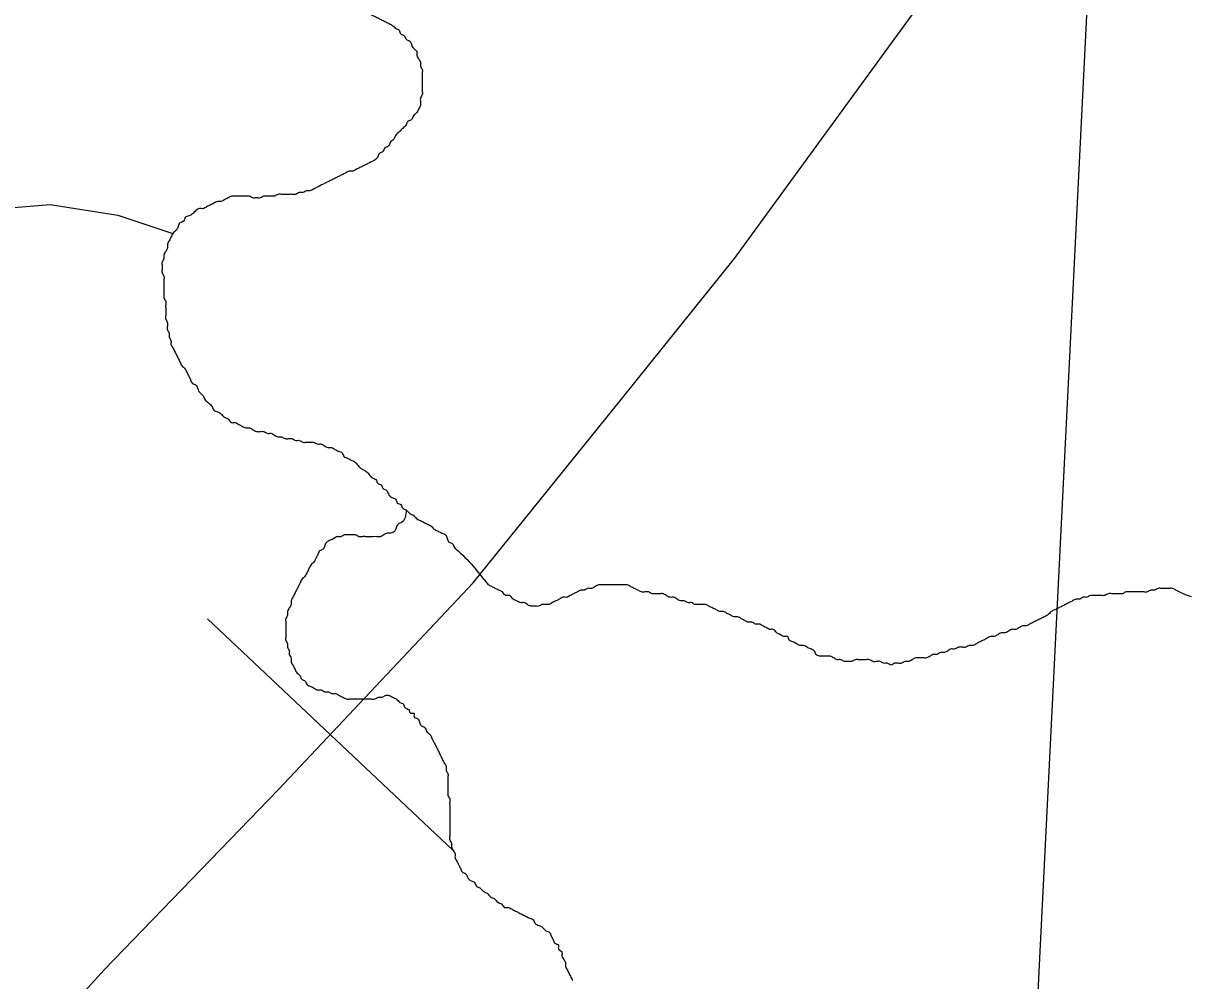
# Model space of a CAD drawing. Extents: x 813775 to 1157140, y 1757555 to 1979907.
# Drawn here: x 1040807 to 1042636, y 1868987 to 1870486 of the extents above; entities that cross this region are included whole.
import ezdxf

# ---------------------------------------------------------------- set-up
doc = ezdxf.new("R2010")
doc.units = 0
for name, color, linetype in [('Level 35', 7, 'Continuous'), ('Level 40', 7, 'Continuous'), ('Level 5', 7, 'Continuous')]:
    doc.layers.add(name, color=color, linetype=linetype)

msp = doc.modelspace()

# ---------------------------------------------------------------- linework, layer by layer
at = {"layer": 'Level 35'}
msp.add_lwpolyline([(1040247.1, 1869809.6), (1040288.4, 1869833.6), (1040330.2, 1869836.4), (1040397.1, 1869811.3), (1040483.6, 1869775), (1040581.2, 1869769.4), (1040625.9, 1869775), (1040659.3, 1869802.9), (1040664.9, 1869847.6), (1040656.6, 1869903.4), (1040648.2, 1869964.8), (1040653.8, 1870065.2), (1040667.7, 1870123.8), (1040720.7, 1870176.9), (1040779.3, 1870196.4), (1040849, 1870202), (1040955, 1870185.2), (1041041.1, 1870156.6)], dxfattribs=at)
for points in [[(1041339.6, 1870770.6), (1041334, 1870767.8), (1041328.4, 1870767.8), (1041322.9, 1870765), (1041317.3, 1870762.2), (1041311.7, 1870762.2), (1041306.1, 1870759.4), (1041300.5, 1870759.4), (1041295, 1870756.6), (1041289.4, 1870753.9), (1041283.8, 1870751.1), (1041278.2, 1870748.3), (1041272.6, 1870745.5), (1041267.1, 1870742.7), (1041261.5, 1870739.9), (1041255.9, 1870734.3), (1041250.3, 1870731.5), (1041244.7, 1870728.7), (1041239.2, 1870723.2), (1041233.6, 1870723.2), (1041228, 1870717.6), (1041222.4, 1870714.8), (1041216.9, 1870712), (1041214.1, 1870706.4), (1041208.5, 1870703.6), (1041202.9, 1870698), (1041200.1, 1870692.5), (1041194.5, 1870686.9), (1041191.7, 1870681.3), (1041186.2, 1870675.7), (1041186.2, 1870670.1), (1041183.4, 1870664.5), (1041180.6, 1870659), (1041177.8, 1870653.4), (1041177.8, 1870647.8), (1041175, 1870642.2), (1041172.2, 1870636.6), (1041172.2, 1870631.1), (1041172.2, 1870625.5), (1041169.4, 1870619.9), (1041169.4, 1870614.3), (1041166.6, 1870608.7), (1041166.6, 1870603.2), (1041166.6, 1870597.6), (1041166.6, 1870592), (1041166.6, 1870586.4), (1041166.6, 1870580.8), (1041166.6, 1870575.2), (1041169.4, 1870569.7), (1041169.4, 1870564.1), (1041175, 1870558.5), (1041177.8, 1870552.9), (1041180.6, 1870547.3), (1041183.4, 1870541.8), (1041189, 1870539), (1041194.5, 1870536.2), (1041200.1, 1870533.4), (1041205.7, 1870530.6), (1041211.3, 1870530.6), (1041216.9, 1870530.6), (1041222.4, 1870530.6), (1041228, 1870527.8), (1041233.6, 1870525), (1041239.2, 1870525), (1041244.7, 1870522.2), (1041250.3, 1870519.4), (1041255.9, 1870519.4), (1041261.5, 1870519.4), (1041267.1, 1870519.4), (1041272.6, 1870519.4), (1041278.2, 1870519.4), (1041283.8, 1870519.4), (1041289.4, 1870516.6), (1041295, 1870516.6), (1041300.5, 1870516.6), (1041306.1, 1870513.8), (1041311.7, 1870513.8), (1041317.3, 1870511.1), (1041322.9, 1870511.1), (1041328.4, 1870508.3), (1041334, 1870508.3), (1041339.6, 1870505.5), (1041345.2, 1870502.7), (1041350.7, 1870499.9), (1041356.3, 1870497.1), (1041361.9, 1870494.3), (1041367.5, 1870491.5), (1041373.1, 1870488.7), (1041378.6, 1870485.9), (1041384.2, 1870483.1), (1041389.8, 1870477.6)], [(1041389.8, 1870477.6), (1041395.4, 1870474.8), (1041398.2, 1870469.2), (1041403.7, 1870466.4), (1041406.5, 1870460.8), (1041412.1, 1870458), (1041414.9, 1870452.4), (1041417.7, 1870446.9), (1041423.3, 1870441.3), (1041423.3, 1870435.7), (1041426.1, 1870430.1), (1041428.9, 1870424.5), (1041428.9, 1870419), (1041431.6, 1870413.4), (1041431.6, 1870407.8), (1041431.6, 1870402.2), (1041431.6, 1870396.6), (1041431.6, 1870391), (1041431.6, 1870385.5), (1041431.6, 1870379.9), (1041431.6, 1870374.3), (1041428.9, 1870368.7), (1041428.9, 1870363.1), (1041428.9, 1870357.6), (1041426.1, 1870352), (1041423.3, 1870346.4), (1041417.7, 1870340.8), (1041414.9, 1870335.2), (1041409.3, 1870332.4), (1041406.5, 1870326.9), (1041401, 1870321.3), (1041395.4, 1870315.7), (1041389.8, 1870310.1), (1041387, 1870304.5), (1041381.4, 1870299), (1041378.6, 1870293.4), (1041373.1, 1870290.6), (1041370.3, 1870285), (1041364.7, 1870282.2), (1041361.9, 1870276.6), (1041356.3, 1870271), (1041350.7, 1870268.3), (1041345.2, 1870265.5), (1041339.6, 1870262.7), (1041334, 1870259.9), (1041328.4, 1870257.1), (1041322.9, 1870254.3), (1041317.3, 1870254.3), (1041311.7, 1870251.5), (1041306.1, 1870248.7), (1041300.5, 1870245.9), (1041295, 1870243.1), (1041289.4, 1870240.3), (1041283.8, 1870237.6), (1041278.2, 1870234.8), (1041272.6, 1870232), (1041267.1, 1870229.2), (1041261.5, 1870226.4), (1041255.9, 1870223.6), (1041250.3, 1870223.6), (1041244.7, 1870220.8), (1041239.2, 1870220.8), (1041233.6, 1870218), (1041228, 1870218), (1041222.4, 1870218), (1041216.9, 1870218), (1041211.3, 1870218), (1041205.7, 1870218), (1041200.1, 1870215.2), (1041194.5, 1870215.2), (1041189, 1870215.2), (1041183.4, 1870215.2), (1041177.8, 1870212.4), (1041172.2, 1870212.4), (1041166.6, 1870212.4), (1041161.1, 1870215.2), (1041155.5, 1870215.2), (1041149.9, 1870215.2), (1041144.3, 1870215.2), (1041138.7, 1870215.2), (1041133.2, 1870215.2), (1041127.6, 1870212.4), (1041122, 1870209.6), (1041116.4, 1870206.9), (1041110.9, 1870206.9), (1041105.3, 1870204.1), (1041099.7, 1870201.3), (1041094.1, 1870198.5), (1041088.5, 1870195.7), (1041083, 1870195.7), (1041077.4, 1870192.9)], [(1041077.4, 1870192.9), (1041071.8, 1870187.3), (1041066.2, 1870184.5), (1041060.6, 1870181.7), (1041057.9, 1870176.2), (1041052.3, 1870173.4), (1041049.5, 1870167.8), (1041046.7, 1870162.2), (1041041.1, 1870156.6), (1041038.3, 1870151), (1041035.5, 1870145.5), (1041032.7, 1870139.9), (1041032.7, 1870134.3), (1041030, 1870128.7), (1041027.2, 1870123.1), (1041027.2, 1870117.5), (1041024.4, 1870112), (1041024.4, 1870106.4), (1041024.4, 1870100.8), (1041024.4, 1870095.2), (1041027.2, 1870089.6), (1041027.2, 1870084.1), (1041027.2, 1870078.5), (1041027.2, 1870072.9), (1041027.2, 1870067.3), (1041027.2, 1870061.7), (1041027.2, 1870056.2), (1041030, 1870050.6), (1041030, 1870045), (1041030, 1870039.4), (1041030, 1870033.8), (1041030, 1870028.2), (1041030, 1870022.7), (1041032.7, 1870017.1), (1041032.7, 1870011.5), (1041032.7, 1870005.9), (1041035.5, 1870000.3), (1041035.5, 1869994.8), (1041038.3, 1869989.2), (1041038.3, 1869983.6), (1041041.1, 1869978), (1041043.9, 1869972.4), (1041046.7, 1869966.8), (1041049.5, 1869961.3), (1041052.3, 1869955.7), (1041055.1, 1869950.1), (1041060.6, 1869944.5), (1041063.4, 1869938.9), (1041066.2, 1869933.4), (1041069, 1869927.8), (1041071.8, 1869922.2), (1041077.4, 1869919.4), (1041080.2, 1869913.8), (1041083, 1869908.2), (1041088.5, 1869902.7), (1041091.3, 1869897.1), (1041096.9, 1869891.5), (1041102.5, 1869885.9), (1041105.3, 1869880.3), (1041110.9, 1869877.5), (1041116.4, 1869874.7), (1041122, 1869869.2), (1041127.6, 1869866.4), (1041133.2, 1869860.8), (1041138.7, 1869860.8), (1041144.3, 1869858), (1041149.9, 1869855.2), (1041155.5, 1869852.4), (1041161.1, 1869852.4), (1041166.6, 1869849.6), (1041172.2, 1869846.8), (1041177.8, 1869846.8), (1041183.4, 1869846.8), (1041189, 1869844), (1041194.5, 1869844), (1041200.1, 1869841.3), (1041205.7, 1869838.5), (1041211.3, 1869838.5), (1041216.9, 1869835.7), (1041222.4, 1869835.7), (1041228, 1869835.7), (1041233.6, 1869832.9), (1041239.2, 1869832.9), (1041244.7, 1869830.1), (1041250.3, 1869830.1), (1041255.9, 1869830.1), (1041261.5, 1869830.1), (1041267.1, 1869827.3), (1041272.6, 1869827.3), (1041278.2, 1869824.5), (1041283.8, 1869821.7)], [(1041283.8, 1869821.7), (1041289.4, 1869821.7), (1041295, 1869818.9), (1041300.5, 1869816.1), (1041306.1, 1869813.4), (1041308.9, 1869807.8), (1041314.5, 1869805), (1041320.1, 1869802.2), (1041325.6, 1869799.4), (1041331.2, 1869793.8), (1041336.8, 1869788.2), (1041342.4, 1869785.4), (1041348, 1869779.9), (1041353.5, 1869774.3), (1041359.1, 1869771.5), (1041361.9, 1869765.9), (1041367.5, 1869763.1), (1041370.3, 1869757.5), (1041375.9, 1869754.7), (1041378.6, 1869749.2), (1041384.2, 1869743.6), (1041389.8, 1869740.8), (1041392.6, 1869735.2), (1041398.2, 1869732.4), (1041401, 1869726.8), (1041406.5, 1869724), (1041412.1, 1869718.5), (1041417.7, 1869715.7), (1041423.3, 1869710.1), (1041428.9, 1869707.3), (1041434.4, 1869704.5), (1041440, 1869701.7), (1041445.6, 1869698.9), (1041451.2, 1869693.3), (1041456.7, 1869690.6), (1041462.3, 1869687.8), (1041467.9, 1869685), (1041470.7, 1869679.4), (1041473.5, 1869673.8), (1041479.1, 1869671), (1041481.9, 1869665.4), (1041484.6, 1869662.6), (1041534.9, 1869606.8)], [(1041406.5, 1869724), (1041399.3, 1869704.5), (1041393.7, 1869701.7), (1041390.9, 1869696.1), (1041388.1, 1869690.6), (1041382.5, 1869687.8), (1041377, 1869687.8), (1041371.4, 1869685), (1041365.8, 1869682.2), (1041360.2, 1869682.2), (1041354.6, 1869682.2), (1041349.1, 1869682.2), (1041343.5, 1869682.2), (1041337.9, 1869682.2), (1041332.3, 1869682.2), (1041326.7, 1869685), (1041321.2, 1869685), (1041315.6, 1869685), (1041310, 1869685), (1041304.4, 1869682.2), (1041298.9, 1869682.2), (1041293.3, 1869679.4), (1041287.7, 1869676.6), (1041282.1, 1869673.8), (1041279.3, 1869668.2), (1041276.5, 1869662.7), (1041271, 1869659.9), (1041268.2, 1869654.3), (1041265.4, 1869648.7), (1041262.6, 1869643.1), (1041257, 1869637.5), (1041254.2, 1869632), (1041251.4, 1869626.4), (1041248.6, 1869620.8), (1041243.1, 1869615.2), (1041240.3, 1869609.6), (1041237.5, 1869604), (1041234.7, 1869598.5), (1041231.9, 1869592.9), (1041229.1, 1869587.3), (1041226.3, 1869581.7), (1041226.3, 1869576.1), (1041223.5, 1869570.6), (1041220.7, 1869565), (1041220.7, 1869559.4), (1041218, 1869553.8), (1041218, 1869548.2), (1041218, 1869542.6), (1041218, 1869537.1), (1041218, 1869531.5), (1041218, 1869525.9), (1041218, 1869520.3), (1041220.7, 1869514.7), (1041220.7, 1869509.2), (1041223.5, 1869503.6), (1041223.5, 1869498), (1041226.3, 1869492.4), (1041226.3, 1869486.8), (1041229.1, 1869481.2), (1041231.9, 1869475.7), (1041234.7, 1869470.1), (1041240.3, 1869464.5), (1041243.1, 1869458.9), (1041248.6, 1869456.1), (1041251.4, 1869450.5), (1041257, 1869447.8), (1041262.6, 1869445), (1041268.2, 1869442.2), (1041273.7, 1869442.2), (1041279.3, 1869439.4), (1041284.9, 1869439.4), (1041290.5, 1869436.6), (1041296.1, 1869436.6), (1041301.6, 1869433.8), (1041307.2, 1869431), (1041312.8, 1869428.2), (1041318.4, 1869428.2), (1041324, 1869428.2), (1041329.5, 1869428.2), (1041335.1, 1869428.2), (1041340.7, 1869428.2), (1041346.3, 1869428.2), (1041351.9, 1869428.2), (1041357.4, 1869428.2), (1041363, 1869431), (1041368.6, 1869431), (1041374.2, 1869433.8), (1041379.7, 1869433.8), (1041385.3, 1869431), (1041390.9, 1869428.2), (1041396.5, 1869422.6)], [(1041618.5, 1869576.1), (1041613, 1869573.3), (1041607.4, 1869573.3), (1041601.8, 1869573.3), (1041596.2, 1869576.1), (1041590.6, 1869578.9), (1041585.1, 1869578.9), (1041579.5, 1869581.7), (1041573.9, 1869584.5), (1041568.3, 1869590.1), (1041562.7, 1869590.1), (1041557.2, 1869595.7), (1041551.6, 1869598.5), (1041546, 1869601.2), (1041540.4, 1869604), (1041534.9, 1869606.8)], [(1042115.1, 1869489.6), (1042109.5, 1869489.6), (1042103.9, 1869486.8), (1042098.3, 1869486.8), (1042092.7, 1869486.8), (1042087.2, 1869489.6), (1042081.6, 1869489.6), (1042076, 1869492.4), (1042070.4, 1869495.2), (1042064.8, 1869495.2), (1042059.3, 1869495.2), (1042053.7, 1869495.2), (1042048.1, 1869498), (1042045.3, 1869503.6), (1042039.7, 1869506.4), (1042034.2, 1869509.2), (1042028.6, 1869511.9), (1042023, 1869511.9), (1042017.4, 1869514.7), (1042011.8, 1869517.5), (1042006.3, 1869520.3), (1042003.5, 1869525.9), (1041997.9, 1869525.9), (1041992.3, 1869528.7), (1041986.7, 1869531.5), (1041981.2, 1869537.1), (1041975.6, 1869537.1), (1041970, 1869539.9), (1041964.4, 1869542.6), (1041958.8, 1869545.4), (1041953.3, 1869545.4), (1041947.7, 1869548.2), (1041942.1, 1869548.2), (1041936.5, 1869551), (1041931, 1869553.8), (1041925.4, 1869556.6), (1041919.8, 1869556.6), (1041914.2, 1869559.4), (1041908.6, 1869562.2), (1041903.1, 1869565), (1041897.5, 1869565), (1041891.9, 1869567.8), (1041886.3, 1869570.5), (1041880.7, 1869573.3), (1041875.2, 1869576.1), (1041869.6, 1869576.1), (1041864, 1869576.1), (1041858.4, 1869576.1), (1041852.8, 1869578.9), (1041847.3, 1869578.9), (1041841.7, 1869581.7), (1041836.1, 1869581.7), (1041830.5, 1869584.5), (1041825, 1869587.3), (1041819.4, 1869587.3), (1041813.8, 1869590.1), (1041808.2, 1869592.9), (1041802.6, 1869592.9), (1041797.1, 1869592.9), (1041791.5, 1869592.9), (1041785.9, 1869595.7), (1041780.3, 1869595.7), (1041774.7, 1869595.7), (1041769.2, 1869598.5), (1041763.6, 1869601.2), (1041758, 1869604), (1041752.4, 1869606.8), (1041746.8, 1869606.8), (1041741.3, 1869606.8), (1041735.7, 1869606.8), (1041730.1, 1869606.8), (1041724.5, 1869606.8), (1041719, 1869606.8), (1041713.4, 1869606.8), (1041707.8, 1869606.8), (1041702.2, 1869604), (1041696.6, 1869601.2), (1041691.1, 1869601.2), (1041685.5, 1869598.5), (1041679.9, 1869598.5), (1041674.3, 1869595.7), (1041668.7, 1869592.9), (1041663.2, 1869590.1), (1041657.6, 1869587.3), (1041652, 1869587.3), (1041646.4, 1869584.5), (1041640.9, 1869581.7), (1041635.3, 1869578.9), (1041629.7, 1869576.1), (1041624.1, 1869576.1), (1041618.5, 1869576.1)], [(1042636.1, 1869588.1), (1042611.6, 1869598.5), (1042606, 1869601.2), (1042600.4, 1869601.2), (1042594.8, 1869601.2), (1042589.3, 1869601.2), (1042583.7, 1869601.2), (1042578.1, 1869598.5), (1042572.5, 1869598.5), (1042566.9, 1869595.7), (1042561.4, 1869595.7), (1042555.8, 1869595.7), (1042550.2, 1869595.7), (1042544.6, 1869595.7), (1042539.1, 1869595.7), (1042533.5, 1869595.7), (1042527.9, 1869592.9), (1042522.3, 1869592.9), (1042516.7, 1869592.9), (1042511.2, 1869592.9), (1042505.6, 1869592.9), (1042500, 1869590.1), (1042494.4, 1869590.1), (1042488.8, 1869590.1), (1042483.3, 1869590.1), (1042477.7, 1869590.1), (1042472.1, 1869587.3), (1042466.5, 1869587.3), (1042460.9, 1869584.5), (1042455.4, 1869584.5), (1042449.8, 1869581.7), (1042444.2, 1869578.9), (1042438.6, 1869576.1), (1042433.1, 1869573.3), (1042427.5, 1869570.5), (1042421.9, 1869567.8), (1042416.3, 1869565), (1042410.7, 1869559.4), (1042405.2, 1869556.6), (1042399.6, 1869553.8), (1042394, 1869551), (1042388.4, 1869548.2), (1042382.8, 1869545.4), (1042377.3, 1869542.6), (1042371.7, 1869542.6), (1042366.1, 1869539.9), (1042360.5, 1869537.1), (1042354.9, 1869537.1), (1042349.4, 1869534.3), (1042343.8, 1869531.5), (1042338.2, 1869531.5), (1042332.6, 1869528.7), (1042327.1, 1869525.9), (1042321.5, 1869525.9), (1042315.9, 1869523.1), (1042310.3, 1869520.3), (1042304.7, 1869517.5), (1042299.2, 1869514.7), (1042293.6, 1869511.9), (1042288, 1869511.9), (1042282.4, 1869509.2), (1042276.8, 1869509.2), (1042271.3, 1869509.2), (1042265.7, 1869506.4), (1042260.1, 1869506.4), (1042254.5, 1869503.6), (1042249, 1869500.8), (1042243.4, 1869500.8), (1042237.8, 1869498), (1042232.2, 1869498), (1042226.6, 1869495.2), (1042221.1, 1869492.4), (1042215.5, 1869492.4), (1042209.9, 1869492.4), (1042204.3, 1869492.4), (1042198.7, 1869489.6), (1042193.2, 1869486.8), (1042187.6, 1869486.8), (1042182, 1869484), (1042176.4, 1869484), (1042170.8, 1869484), (1042165.3, 1869481.2), (1042159.7, 1869484), (1042154.1, 1869484), (1042148.5, 1869486.8), (1042143, 1869486.8), (1042137.4, 1869486.8), (1042131.8, 1869489.6), (1042126.2, 1869489.6), (1042120.6, 1869489.6), (1042115.1, 1869489.6)], [(1041396.5, 1869422.6), (1041402.1, 1869419.8), (1041404.9, 1869414.3), (1041410.4, 1869411.5), (1041413.2, 1869405.9), (1041418.8, 1869405.9), (1041418.8, 1869400.3), (1041424.4, 1869397.5), (1041427.2, 1869391.9), (1041430, 1869386.4), (1041435.5, 1869383.6), (1041438.3, 1869378), (1041443.9, 1869372.4), (1041446.7, 1869366.8), (1041449.5, 1869361.2), (1041452.3, 1869355.7), (1041455.1, 1869350.1), (1041457.9, 1869344.5), (1041460.6, 1869338.9), (1041463.4, 1869333.3), (1041466.2, 1869327.8), (1041469, 1869322.2), (1041469, 1869316.6), (1041471.8, 1869311), (1041471.8, 1869305.4), (1041471.8, 1869299.8), (1041471.8, 1869294.3), (1041471.8, 1869288.7), (1041471.8, 1869283.1), (1041471.8, 1869277.5), (1041474.6, 1869271.9), (1041474.6, 1869266.4), (1041474.6, 1869260.8), (1041474.6, 1869255.2), (1041474.6, 1869249.6), (1041474.6, 1869244), (1041474.6, 1869235.7), (1041474.6, 1869230.1), (1041474.6, 1869224.5), (1041474.6, 1869218.9), (1041474.6, 1869213.3), (1041474.6, 1869207.7), (1041477.4, 1869202.2), (1041477.4, 1869196.6), (1041480.2, 1869191), (1041483, 1869185.4), (1041483, 1869179.8), (1041485.7, 1869174.3), (1041488.5, 1869168.7), (1041491.3, 1869163.1), (1041494.1, 1869157.5), (1041499.7, 1869154.7), (1041502.5, 1869149.1), (1041508.1, 1869143.6), (1041513.6, 1869140.8), (1041516.4, 1869135.2), (1041522, 1869132.4), (1041527.6, 1869126.8), (1041533.2, 1869124), (1041538.7, 1869118.4), (1041544.3, 1869115.7), (1041549.9, 1869110.1), (1041555.5, 1869107.3), (1041561.1, 1869101.7), (1041566.6, 1869101.7), (1041572.2, 1869098.9), (1041577.8, 1869096.1), (1041583.4, 1869093.3), (1041589, 1869090.5), (1041594.5, 1869087.7), (1041600.1, 1869085), (1041605.7, 1869082.2), (1041608.5, 1869076.6), (1041614.1, 1869073.8), (1041619.6, 1869071), (1041625.2, 1869065.4), (1041630.8, 1869062.6), (1041633.6, 1869057), (1041636.4, 1869051.5), (1041639.2, 1869045.9), (1041644.7, 1869043.1), (1041644.7, 1869037.5), (1041650.3, 1869031.9), (1041650.3, 1869026.3), (1041653.1, 1869020.8), (1041655.9, 1869015.2), (1041655.9, 1869009.6), (1041658.7, 1869004), (1041661.5, 1868998.4), (1041664.3, 1868992.9), (1041667.1, 1868987.3)]]:
    msp.add_spline(points, degree=3, dxfattribs=at)
at = {"layer": 'Level 40'}
for q in [(1041095.6, 1869553.7), (1041479.7, 1869191.5)]:
    msp.add_line((1041287.6, 1869372.6), q, dxfattribs=at)
for points in [[(1035313.6, 1864176.8), (1036168.4, 1864887.6), (1036659.7, 1865320.2), (1037182.8, 1865752.7), (1037659.6, 1866138.4), (1038119, 1866543.6), (1038523.9, 1866880.6), (1038928.8, 1867226.7), (1039192.6, 1867431.6), (1039729.4, 1867891.4), (1040116.1, 1868230.2), (1040489.1, 1868576.2), (1040789.4, 1868844.9), (1040933.6, 1869004.2), (1041206.5, 1869286.6), (1041511.3, 1869609.8), (1041743.3, 1869896.7), (1041920.7, 1870117.5), (1042202.8, 1870504.6), (1042421.1, 1870805.1), (1042616.7, 1871078.3), (1042821.5, 1871401.6), (1043035.3, 1871729.4), (1043326.5, 1872169.6)], [(1038928.8, 1867226.7), (1039192.6, 1867431.6), (1039729.4, 1867891.4), (1040116.1, 1868230.2), (1040489.1, 1868576.2), (1040789.4, 1868844.9), (1040933.6, 1869004.2), (1041206.5, 1869286.6), (1041511.3, 1869609.8), (1041743.3, 1869896.7), (1041920.7, 1870117.5), (1042202.8, 1870504.6), (1042421.1, 1870805.1), (1042616.7, 1871078.3), (1042821.5, 1871401.6), (1043035.3, 1871729.4), (1043326.5, 1872169.6)]]:
    msp.add_lwpolyline(points, dxfattribs=at)
at = {"layer": 'Level 5'}
msp.add_lwpolyline([(1042535.4, 1871775.7), (1042023.3, 1861505.6)], dxfattribs=at)

doc.saveas('drawing.dxf')
